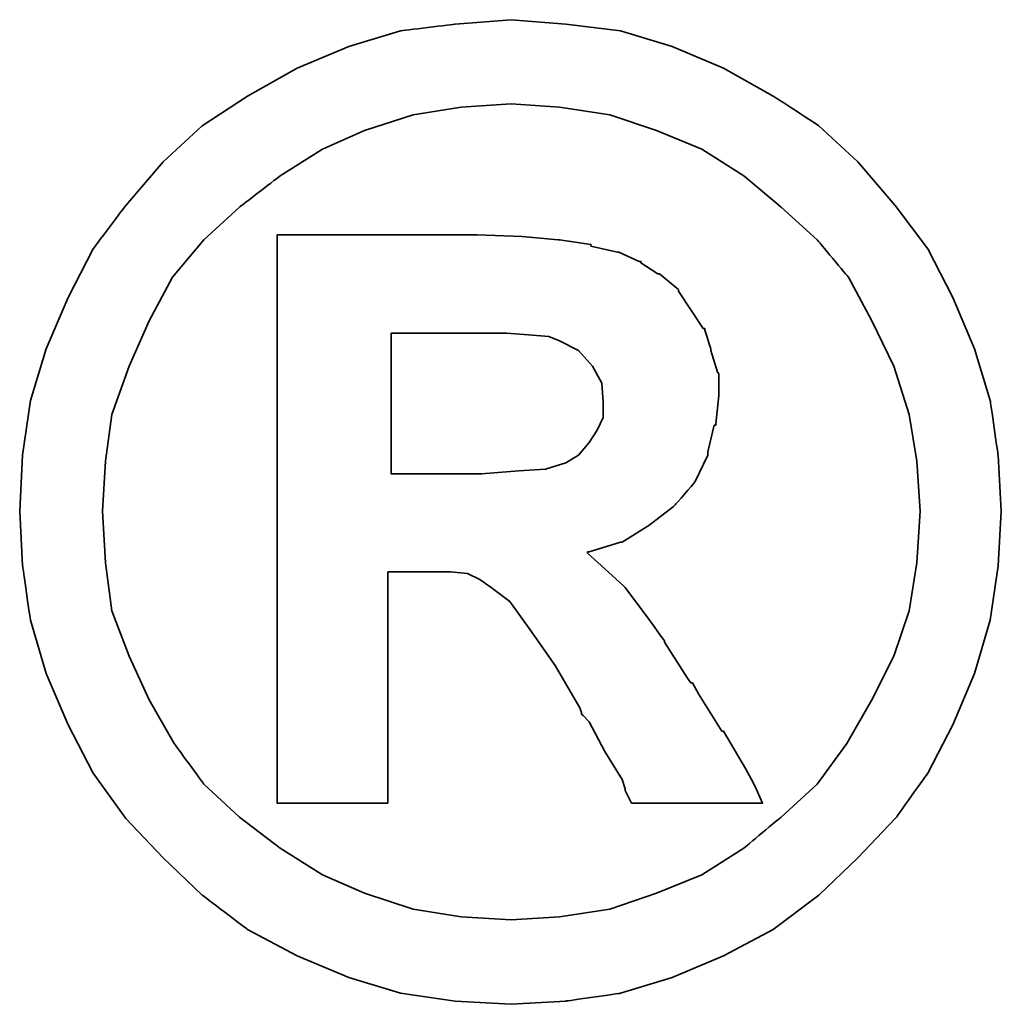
# Model space of a CAD drawing. Header units: millimetres. Extents: x 2891 to 6329, y -1599 to 860.
# Tile 356 of 620: x 5512.25 to 5513.93, y -1565.16 to -1563.47. Entities that reach past the tile are written whole.
import ezdxf

# ---------------------------------------------------------------- set-up
doc = ezdxf.new("R2010")
doc.units = ezdxf.units.MM
doc.layers.add('DIM', color=4, linetype='CONTINUOUS')
doc.layers.add('layer 1', color=7, linetype='CONTINUOUS')

# ---------------------------------------------------------------- blocks, each defined once
blk = doc.blocks.new('TBI MOTION logo(完整正式版)')
at = {"layer": 'layer 1', "color": 22, "lineweight": 35}
for points, knots in [([(81.20634, 4.98624), (81.20634, 4.98624), (81.18649, 5.32862), (81.18649, 5.32862), (81.18649, 5.32862), (81.18649, 5.32862), (81.13886, 5.66206), (81.13886, 5.66206), (81.13886, 5.66206), (81.13886, 5.66206), (81.04359, 5.97764), (81.04359, 5.97764), (81.04359, 5.97764), (81.04359, 5.97764), (80.91061, 6.29124), (80.91061, 6.29124), (80.91061, 6.29124), (80.91061, 6.29124), (80.75778, 6.58697), (80.75778, 6.58697), (80.75778, 6.58697), (80.75778, 6.58697), (80.5593, 6.85294), (80.5593, 6.85294), (80.5593, 6.85294), (80.5593, 6.85294), (80.33105, 7.1189), (80.33105, 7.1189), (80.33105, 7.1189), (80.33105, 7.1189), (80.09287, 7.33921), (80.09287, 7.33921), (80.09287, 7.33921), (80.09287, 7.33921), (79.815, 7.51982), (79.815, 7.51982), (79.815, 7.51982), (79.815, 7.51982), (79.51133, 7.69051), (79.51133, 7.69051), (79.51133, 7.69051), (79.51133, 7.69051), (79.19773, 7.8235), (79.19773, 7.8235), (79.19773, 7.8235), (79.19773, 7.8235), (78.88215, 7.91877), (78.88215, 7.91877), (78.88215, 7.91877), (78.88215, 7.91877), (78.54871, 7.95846), (78.54871, 7.95846), (78.54871, 7.95846), (78.54871, 7.95846), (78.21526, 7.98625), (78.21526, 7.98625), (78.21526, 7.98625), (78.21526, 7.98625), (77.87388, 7.95846), (77.87388, 7.95846), (77.87388, 7.95846), (77.87388, 7.95846), (77.54044, 7.91877), (77.54044, 7.91877), (77.54044, 7.91877), (77.54044, 7.91877), (77.22485, 7.8235), (77.22485, 7.8235), (77.22485, 7.8235), (77.22485, 7.8235), (76.91027, 7.69051), (76.91027, 7.69051), (76.91027, 7.69051), (76.91027, 7.69051), (76.6056, 7.51982), (76.6056, 7.51982), (76.6056, 7.51982), (76.6056, 7.51982), (76.32972, 7.33921), (76.32972, 7.33921), (76.32972, 7.33921), (76.32972, 7.33921), (76.09154, 7.1189), (76.09154, 7.1189), (76.09154, 7.1189), (76.09154, 7.1189), (75.86329, 6.85294), (75.86329, 6.85294), (75.86329, 6.85294), (75.86329, 6.85294), (75.66382, 6.58697), (75.66382, 6.58697), (75.66382, 6.58697), (75.66382, 6.58697), (75.51099, 6.29124), (75.51099, 6.29124), (75.51099, 6.29124), (75.51099, 6.29124), (75.37702, 5.97764), (75.37702, 5.97764), (75.37702, 5.97764), (75.37702, 5.97764), (75.28175, 5.66206), (75.28175, 5.66206), (75.28175, 5.66206), (75.28175, 5.66206), (75.23411, 5.32862), (75.23411, 5.32862), (75.23411, 5.32862), (75.23411, 5.32862), (75.21625, 4.98624), (75.21625, 4.98624), (75.21625, 4.98624), (75.21625, 4.98624), (75.23411, 4.6528), (75.23411, 4.6528), (75.23411, 4.6528), (75.23411, 4.6528), (75.28175, 4.32035), (75.28175, 4.32035), (75.28175, 4.32035), (75.28175, 4.32035), (75.37702, 3.99583), (75.37702, 3.99583), (75.37702, 3.99583), (75.37702, 3.99583), (75.51099, 3.68224), (75.51099, 3.68224), (75.51099, 3.68224), (75.51099, 3.68224), (75.66382, 3.38749), (75.66382, 3.38749), (75.66382, 3.38749), (75.66382, 3.38749), (75.86329, 3.10963), (75.86329, 3.10963), (75.86329, 3.10963), (75.86329, 3.10963), (76.09154, 2.87145), (76.09154, 2.87145), (76.09154, 2.87145), (76.09154, 2.87145), (76.32972, 2.6432), (76.32972, 2.6432), (76.32972, 2.6432), (76.32972, 2.6432), (76.6056, 2.43381), (76.6056, 2.43381), (76.6056, 2.43381), (76.6056, 2.43381), (76.91027, 2.27205), (76.91027, 2.27205), (76.91027, 2.27205), (76.91027, 2.27205), (77.22485, 2.13906), (77.22485, 2.13906), (77.22485, 2.13906), (77.22485, 2.13906), (77.54044, 2.0438), (77.54044, 2.0438), (77.54044, 2.0438), (77.54044, 2.0438), (77.87388, 1.99616), (77.87388, 1.99616), (77.87388, 1.99616), (77.87388, 1.99616), (78.21526, 1.97631), (78.21526, 1.97631), (78.21526, 1.97631), (78.21526, 1.97631), (78.54871, 1.99616), (78.54871, 1.99616), (78.54871, 1.99616), (78.54871, 1.99616), (78.88215, 2.0438), (78.88215, 2.0438), (78.88215, 2.0438), (78.88215, 2.0438), (79.19773, 2.13906), (79.19773, 2.13906), (79.19773, 2.13906), (79.19773, 2.13906), (79.51133, 2.27205), (79.51133, 2.27205), (79.51133, 2.27205), (79.51133, 2.27205), (79.815, 2.43381), (79.815, 2.43381), (79.815, 2.43381), (79.815, 2.43381), (80.09287, 2.6432), (80.09287, 2.6432), (80.09287, 2.6432), (80.09287, 2.6432), (80.33105, 2.87145), (80.33105, 2.87145), (80.33105, 2.87145), (80.33105, 2.87145), (80.5593, 3.10963), (80.5593, 3.10963), (80.5593, 3.10963), (80.5593, 3.10963), (80.75778, 3.38749), (80.75778, 3.38749), (80.75778, 3.38749), (80.75778, 3.38749), (80.91061, 3.68224), (80.91061, 3.68224), (80.91061, 3.68224), (80.91061, 3.68224), (81.04359, 3.99583), (81.04359, 3.99583), (81.04359, 3.99583), (81.04359, 3.99583), (81.13886, 4.32035), (81.13886, 4.32035), (81.13886, 4.32035), (81.13886, 4.32035), (81.18649, 4.6528), (81.18649, 4.6528), (81.18649, 4.6528), (81.18649, 4.6528), (81.20634, 4.98624), (81.20634, 4.98624)], [0, 0, 0, 0, 0.0178571, 0.0178571, 0.0178571, 0.0178572, 0.0357143, 0.0357143, 0.0357143, 0.0357143, 0.0535714, 0.0535714, 0.0535714, 0.0535714, 0.0714286, 0.0714286, 0.0714286, 0.0714286, 0.0892857, 0.0892857, 0.0892857, 0.0892857, 0.1071429, 0.1071429, 0.1071429, 0.1071429, 0.125, 0.125, 0.125, 0.125, 0.1428571, 0.1428571, 0.1428571, 0.1428572, 0.1607143, 0.1607143, 0.1607143, 0.1607143, 0.1785714, 0.1785714, 0.1785714, 0.1785714, 0.1964286, 0.1964286, 0.1964286, 0.1964286, 0.2142857, 0.2142857, 0.2142857, 0.2142857, 0.2321429, 0.2321429, 0.2321429, 0.2321429, 0.25, 0.25, 0.25, 0.25, 0.2678571, 0.2678571, 0.2678571, 0.2678572, 0.2857143, 0.2857143, 0.2857143, 0.2857143, 0.3035714, 0.3035714, 0.3035714, 0.3035714, 0.3214286, 0.3214286, 0.3214286, 0.3214286, 0.3392857, 0.3392857, 0.3392857, 0.3392857, 0.3571429, 0.3571429, 0.3571429, 0.3571429, 0.375, 0.375, 0.375, 0.375, 0.3928571, 0.3928571, 0.3928571, 0.3928572, 0.4107143, 0.4107143, 0.4107143, 0.4107143, 0.4285714, 0.4285714, 0.4285714, 0.4285714, 0.4464286, 0.4464286, 0.4464286, 0.4464286, 0.4642857, 0.4642857, 0.4642857, 0.4642857, 0.4821429, 0.4821429, 0.4821429, 0.4821429, 0.5, 0.5, 0.5, 0.5, 0.5178571, 0.5178571, 0.5178571, 0.5178572, 0.5357143, 0.5357143, 0.5357143, 0.5357143, 0.5535714, 0.5535714, 0.5535714, 0.5535714, 0.5714286, 0.5714286, 0.5714286, 0.5714286, 0.5892857, 0.5892857, 0.5892857, 0.5892857, 0.6071429, 0.6071429, 0.6071429, 0.6071429, 0.625, 0.625, 0.625, 0.625, 0.6428571, 0.6428571, 0.6428571, 0.6428572, 0.6607143, 0.6607143, 0.6607143, 0.6607143, 0.6785714, 0.6785714, 0.6785714, 0.6785714, 0.6964286, 0.6964286, 0.6964286, 0.6964286, 0.7142857, 0.7142857, 0.7142857, 0.7142857, 0.7321429, 0.7321429, 0.7321429, 0.7321429, 0.75, 0.75, 0.75, 0.75, 0.7678571, 0.7678571, 0.7678571, 0.7678572, 0.7857143, 0.7857143, 0.7857143, 0.7857143, 0.8035714, 0.8035714, 0.8035714, 0.8035714, 0.8214286, 0.8214286, 0.8214286, 0.8214286, 0.8392857, 0.8392857, 0.8392857, 0.8392857, 0.8571429, 0.8571429, 0.8571429, 0.8571429, 0.875, 0.875, 0.875, 0.875, 0.8928571, 0.8928571, 0.8928571, 0.8928572, 0.9107143, 0.9107143, 0.9107143, 0.9107143, 0.9285714, 0.9285714, 0.9285714, 0.9285714, 0.9464286, 0.9464286, 0.9464286, 0.9464286, 0.9642857, 0.9642857, 0.9642857, 0.9642857, 0.9821429, 0.9821429, 0.9821429, 0.9821429, 1, 1, 1, 1]), ([(80.71014, 4.98624), (80.71014, 4.98624), (80.69129, 5.29091), (80.69129, 5.29091), (80.69129, 5.29091), (80.69129, 5.29091), (80.64464, 5.57672), (80.64464, 5.57672), (80.64464, 5.57672), (80.64464, 5.57672), (80.54937, 5.87245), (80.54937, 5.87245), (80.54937, 5.87245), (80.54937, 5.87245), (80.41639, 6.14833), (80.41639, 6.14833), (80.41639, 6.14833), (80.41639, 6.14833), (80.27349, 6.41429), (80.27349, 6.41429), (80.27349, 6.41429), (80.27349, 6.41429), (80.08295, 6.64255), (80.08295, 6.64255), (80.08295, 6.64255), (80.08295, 6.64255), (79.86264, 6.84301), (79.86264, 6.84301), (79.86264, 6.84301), (79.86264, 6.84301), (79.63439, 7.03355), (79.63439, 7.03355), (79.63439, 7.03355), (79.63439, 7.03355), (79.37835, 7.1963), (79.37835, 7.1963), (79.37835, 7.1963), (79.37835, 7.1963), (79.10246, 7.30944), (79.10246, 7.30944), (79.10246, 7.30944), (79.10246, 7.30944), (78.81665, 7.40471), (78.81665, 7.40471), (78.81665, 7.40471), (78.81665, 7.40471), (78.511, 7.45234), (78.511, 7.45234), (78.511, 7.45234), (78.511, 7.45234), (78.21526, 7.47219), (78.21526, 7.47219), (78.21526, 7.47219), (78.21526, 7.47219), (77.9106, 7.45234), (77.9106, 7.45234), (77.9106, 7.45234), (77.9106, 7.45234), (77.61685, 7.40471), (77.61685, 7.40471), (77.61685, 7.40471), (77.61685, 7.40471), (77.32012, 7.30944), (77.32012, 7.30944), (77.32012, 7.30944), (77.32012, 7.30944), (77.06309, 7.1963), (77.06309, 7.1963), (77.06309, 7.1963), (77.06309, 7.1963), (76.80606, 7.03355), (76.80606, 7.03355), (76.80606, 7.03355), (76.80606, 7.03355), (76.55797, 6.84301), (76.55797, 6.84301), (76.55797, 6.84301), (76.55797, 6.84301), (76.34063, 6.64255), (76.34063, 6.64255), (76.34063, 6.64255), (76.34063, 6.64255), (76.1491, 6.41429), (76.1491, 6.41429), (76.1491, 6.41429), (76.1491, 6.41429), (76.0062, 6.14833), (76.0062, 6.14833), (76.0062, 6.14833), (76.0062, 6.14833), (75.88314, 5.87245), (75.88314, 5.87245), (75.88314, 5.87245), (75.88314, 5.87245), (75.77794, 5.57672), (75.77794, 5.57672), (75.77794, 5.57672), (75.77794, 5.57672), (75.73924, 5.29091), (75.73924, 5.29091), (75.73924, 5.29091), (75.73924, 5.29091), (75.72039, 4.98624), (75.72039, 4.98624), (75.72039, 4.98624), (75.72039, 4.98624), (75.73924, 4.67165), (75.73924, 4.67165), (75.73924, 4.67165), (75.73924, 4.67165), (75.77794, 4.37791), (75.77794, 4.37791), (75.77794, 4.37791), (75.77794, 4.37791), (75.88314, 4.10102), (75.88314, 4.10102), (75.88314, 4.10102), (75.88314, 4.10102), (76.0062, 3.83407), (76.0062, 3.83407), (76.0062, 3.83407), (76.0062, 3.83407), (76.15902, 3.56811), (76.15902, 3.56811), (76.15902, 3.56811), (76.15902, 3.56811), (76.34063, 3.32001), (76.34063, 3.32001), (76.34063, 3.32001), (76.34063, 3.32001), (76.55797, 3.11955), (76.55797, 3.11955), (76.55797, 3.11955), (76.55797, 3.11955), (76.80606, 2.92901), (76.80606, 2.92901), (76.80606, 2.92901), (76.80606, 2.92901), (77.06309, 2.76725), (77.06309, 2.76725), (77.06309, 2.76725), (77.06309, 2.76725), (77.32012, 2.65412), (77.32012, 2.65412), (77.32012, 2.65412), (77.32012, 2.65412), (77.61685, 2.55786), (77.61685, 2.55786), (77.61685, 2.55786), (77.61685, 2.55786), (77.9106, 2.51022), (77.9106, 2.51022), (77.9106, 2.51022), (77.9106, 2.51022), (78.21526, 2.49137), (78.21526, 2.49137), (78.21526, 2.49137), (78.21526, 2.49137), (78.511, 2.51022), (78.511, 2.51022), (78.511, 2.51022), (78.511, 2.51022), (78.81665, 2.55786), (78.81665, 2.55786), (78.81665, 2.55786), (78.81665, 2.55786), (79.10246, 2.65412), (79.10246, 2.65412), (79.10246, 2.65412), (79.10246, 2.65412), (79.37835, 2.76725), (79.37835, 2.76725), (79.37835, 2.76725), (79.37835, 2.76725), (79.63439, 2.92901), (79.63439, 2.92901), (79.63439, 2.92901), (79.63439, 2.92901), (79.86264, 3.11955), (79.86264, 3.11955), (79.86264, 3.11955), (79.86264, 3.11955), (80.08295, 3.32001), (80.08295, 3.32001), (80.08295, 3.32001), (80.08295, 3.32001), (80.26356, 3.56811), (80.26356, 3.56811), (80.26356, 3.56811), (80.26356, 3.56811), (80.41639, 3.83407), (80.41639, 3.83407), (80.41639, 3.83407), (80.41639, 3.83407), (80.54937, 4.10102), (80.54937, 4.10102), (80.54937, 4.10102), (80.54937, 4.10102), (80.64464, 4.37791), (80.64464, 4.37791), (80.64464, 4.37791), (80.64464, 4.37791), (80.69129, 4.67165), (80.69129, 4.67165), (80.69129, 4.67165), (80.69129, 4.67165), (80.71014, 4.98624), (80.71014, 4.98624)], [0, 0, 0, 0, 0.0192308, 0.0192308, 0.0192308, 0.0192308, 0.0384615, 0.0384615, 0.0384615, 0.0384615, 0.0576923, 0.0576923, 0.0576923, 0.0576923, 0.0769231, 0.0769231, 0.0769231, 0.0769231, 0.0961538, 0.0961538, 0.0961538, 0.0961539, 0.1153846, 0.1153846, 0.1153846, 0.1153846, 0.1346154, 0.1346154, 0.1346154, 0.1346154, 0.1538462, 0.1538462, 0.1538462, 0.1538462, 0.1730769, 0.1730769, 0.1730769, 0.1730769, 0.1923077, 0.1923077, 0.1923077, 0.1923077, 0.2115385, 0.2115385, 0.2115385, 0.2115385, 0.2307692, 0.2307692, 0.2307692, 0.2307692, 0.25, 0.25, 0.25, 0.25, 0.2692308, 0.2692308, 0.2692308, 0.2692308, 0.2884615, 0.2884615, 0.2884615, 0.2884615, 0.3076923, 0.3076923, 0.3076923, 0.3076923, 0.3269231, 0.3269231, 0.3269231, 0.3269231, 0.3461538, 0.3461538, 0.3461538, 0.3461539, 0.3653846, 0.3653846, 0.3653846, 0.3653846, 0.3846154, 0.3846154, 0.3846154, 0.3846154, 0.4038462, 0.4038462, 0.4038462, 0.4038462, 0.4230769, 0.4230769, 0.4230769, 0.4230769, 0.4423077, 0.4423077, 0.4423077, 0.4423077, 0.4615385, 0.4615385, 0.4615385, 0.4615385, 0.4807692, 0.4807692, 0.4807692, 0.4807692, 0.5, 0.5, 0.5, 0.5, 0.5192308, 0.5192308, 0.5192308, 0.5192308, 0.5384615, 0.5384615, 0.5384615, 0.5384615, 0.5576923, 0.5576923, 0.5576923, 0.5576923, 0.5769231, 0.5769231, 0.5769231, 0.5769231, 0.5961538, 0.5961538, 0.5961538, 0.5961539, 0.6153846, 0.6153846, 0.6153846, 0.6153846, 0.6346154, 0.6346154, 0.6346154, 0.6346154, 0.6538462, 0.6538462, 0.6538462, 0.6538462, 0.6730769, 0.6730769, 0.6730769, 0.6730769, 0.6923077, 0.6923077, 0.6923077, 0.6923077, 0.7115385, 0.7115385, 0.7115385, 0.7115385, 0.7307692, 0.7307692, 0.7307692, 0.7307692, 0.75, 0.75, 0.75, 0.75, 0.7692308, 0.7692308, 0.7692308, 0.7692308, 0.7884615, 0.7884615, 0.7884615, 0.7884615, 0.8076923, 0.8076923, 0.8076923, 0.8076923, 0.8269231, 0.8269231, 0.8269231, 0.8269231, 0.8461538, 0.8461538, 0.8461538, 0.8461539, 0.8653846, 0.8653846, 0.8653846, 0.8653846, 0.8846154, 0.8846154, 0.8846154, 0.8846154, 0.9038462, 0.9038462, 0.9038462, 0.9038462, 0.9230769, 0.9230769, 0.9230769, 0.9230769, 0.9423077, 0.9423077, 0.9423077, 0.9423077, 0.9615385, 0.9615385, 0.9615385, 0.9615385, 0.9807692, 0.9807692, 0.9807692, 0.9807692, 1, 1, 1, 1]), ([(76.78721, 3.2823), (76.78721, 3.2823), (76.78721, 3.32001), (76.78721, 3.32001), (76.78721, 3.32001), (76.78721, 3.32001), (76.78721, 3.42422), (76.78721, 3.42422), (76.78721, 3.42422), (76.78721, 3.42422), (76.78721, 3.59689), (76.78721, 3.59689), (76.78721, 3.59689), (76.78721, 3.59689), (76.78721, 3.80529), (76.78721, 3.80529), (76.78721, 3.80529), (76.78721, 3.80529), (76.78721, 4.0524), (76.78721, 4.0524), (76.78721, 4.0524), (76.78721, 4.0524), (76.78721, 4.32035), (76.78721, 4.32035), (76.78721, 4.32035), (76.78721, 4.32035), (76.78721, 4.92868), (76.78721, 4.92868), (76.78721, 4.92868), (76.78721, 4.92868), (76.78721, 5.53801), (76.78721, 5.53801), (76.78721, 5.53801), (76.78721, 5.53801), (76.78721, 5.82482), (76.78721, 5.82482), (76.78721, 5.82482), (76.78721, 5.82482), (76.78721, 6.07291), (76.78721, 6.07291), (76.78721, 6.07291), (76.78721, 6.07291), (76.78721, 6.30017), (76.78721, 6.30017), (76.78721, 6.30017), (76.78721, 6.30017), (76.78721, 6.45399), (76.78721, 6.45399), (76.78721, 6.45399), (76.78721, 6.45399), (76.78721, 6.5572), (76.78721, 6.5572), (76.78721, 6.5572), (76.78721, 6.5572), (76.78721, 6.59689), (76.78721, 6.59689), (76.78721, 6.59689), (76.78721, 6.59689), (76.78721, 6.67232), (76.78721, 6.67232), (76.78721, 6.67232), (76.78721, 6.67232), (76.8537, 6.67232), (76.8537, 6.67232), (76.8537, 6.67232), (76.8537, 6.67232), (76.87355, 6.67232), (76.87355, 6.67232), (76.87355, 6.67232), (76.87355, 6.67232), (76.91027, 6.67232), (76.91027, 6.67232), (76.91027, 6.67232), (76.91027, 6.67232), (77.04424, 6.67232), (77.04424, 6.67232), (77.04424, 6.67232), (77.04424, 6.67232), (77.22485, 6.67232), (77.22485, 6.67232), (77.22485, 6.67232), (77.22485, 6.67232), (77.43524, 6.67232), (77.43524, 6.67232), (77.43524, 6.67232), (77.43524, 6.67232), (77.65357, 6.67232), (77.65357, 6.67232), (77.65357, 6.67232), (77.65357, 6.67232), (77.82625, 6.67232), (77.82625, 6.67232), (77.82625, 6.67232), (77.82625, 6.67232), (77.94037, 6.67232), (77.94037, 6.67232), (77.94037, 6.67232), (77.94037, 6.67232), (77.97709, 6.67232), (77.97709, 6.67232), (77.97709, 6.67232), (77.97709, 6.67232), (77.99694, 6.67232), (77.99694, 6.67232), (77.99694, 6.67232), (77.99694, 6.67232), (78.00686, 6.67232), (78.00686, 6.67232), (78.00686, 6.67232), (78.00686, 6.67232), (78.28275, 6.6624), (78.28275, 6.6624), (78.28275, 6.6624), (78.28275, 6.6624), (78.50107, 6.64255), (78.50107, 6.64255), (78.50107, 6.64255), (78.50107, 6.64255), (78.511, 6.64255), (78.511, 6.64255), (78.511, 6.64255), (78.511, 6.64255), (78.70154, 6.61476), (78.70154, 6.61476), (78.70154, 6.61476), (78.70154, 6.61476), (78.70154, 6.60483), (78.70154, 6.60483), (78.70154, 6.60483), (78.70154, 6.60483), (78.86429, 6.56713), (78.86429, 6.56713), (78.86429, 6.56713), (78.86429, 6.56713), (78.87223, 6.56713), (78.87223, 6.56713), (78.87223, 6.56713), (78.87223, 6.56713), (78.99727, 6.51056), (78.99727, 6.51056), (78.99727, 6.51056), (78.99727, 6.51056), (79.00719, 6.51056), (79.00719, 6.51056), (79.00719, 6.51056), (79.00719, 6.51056), (79.00719, 6.50162), (79.00719, 6.50162), (79.00719, 6.50162), (79.00719, 6.50162), (79.1104, 6.43415), (79.1104, 6.43415), (79.1104, 6.43415), (79.1104, 6.43415), (79.12132, 6.43415), (79.12132, 6.43415), (79.12132, 6.43415), (79.12132, 6.43415), (79.22552, 6.34781), (79.22552, 6.34781), (79.22552, 6.34781), (79.22552, 6.34781), (79.23544, 6.33888), (79.23544, 6.33888), (79.23544, 6.33888), (79.23544, 6.33888), (79.23544, 6.32895), (79.23544, 6.32895), (79.23544, 6.32895), (79.23544, 6.32895), (79.31087, 6.21483), (79.31087, 6.21483), (79.31087, 6.21483), (79.31087, 6.21483), (79.38629, 6.1007), (79.38629, 6.1007), (79.38629, 6.1007), (79.38629, 6.1007), (79.3972, 6.1007), (79.3972, 6.1007), (79.3972, 6.1007), (79.3972, 6.1007), (79.3972, 6.09078), (79.3972, 6.09078), (79.3972, 6.09078), (79.3972, 6.09078), (79.43392, 5.97764), (79.43392, 5.97764), (79.43392, 5.97764), (79.43392, 5.97764), (79.43392, 5.96772), (79.43392, 5.96772), (79.43392, 5.96772), (79.43392, 5.96772), (79.47362, 5.83474), (79.47362, 5.83474), (79.47362, 5.83474), (79.47362, 5.83474), (79.48156, 5.82482), (79.48156, 5.82482), (79.48156, 5.82482), (79.48156, 5.82482), (79.48156, 5.69977), (79.48156, 5.69977), (79.48156, 5.69977), (79.48156, 5.69977), (79.48156, 5.69183), (79.48156, 5.69183), (79.48156, 5.69183), (79.48156, 5.69183), (79.4637, 5.51915), (79.4637, 5.51915), (79.4637, 5.51915), (79.4637, 5.51915), (79.4637, 5.51122), (79.4637, 5.51122), (79.4637, 5.51122), (79.4637, 5.51122), (79.45377, 5.51122), (79.45377, 5.51122), (79.45377, 5.51122), (79.45377, 5.51122), (79.41507, 5.34847), (79.41507, 5.34847), (79.41507, 5.34847), (79.41507, 5.34847), (79.41507, 5.33854), (79.41507, 5.33854), (79.41507, 5.33854), (79.41507, 5.33854), (79.41507, 5.32862), (79.41507, 5.32862), (79.41507, 5.32862), (79.41507, 5.32862), (79.33865, 5.16785), (79.33865, 5.16785), (79.33865, 5.16785), (79.33865, 5.16785), (79.33071, 5.15693), (79.33071, 5.15693), (79.33071, 5.15693), (79.33071, 5.15693), (79.2156, 5.02495), (79.2156, 5.02495), (79.2156, 5.02495), (79.2156, 5.02495), (79.20567, 5.01502), (79.20567, 5.01502), (79.20567, 5.01502), (79.20567, 5.01502), (79.05483, 4.89991), (79.05483, 4.89991), (79.05483, 4.89991), (79.05483, 4.89991), (79.04491, 4.89197), (79.04491, 4.89197), (79.04491, 4.89197), (79.04491, 4.89197), (78.89208, 4.7967), (78.89208, 4.7967), (78.89208, 4.7967), (78.89208, 4.7967), (78.88215, 4.7967), (78.88215, 4.7967), (78.88215, 4.7967), (78.88215, 4.7967), (78.69161, 4.73913), (78.69161, 4.73913), (78.69161, 4.73913), (78.69161, 4.73913), (78.68169, 4.73913), (78.68169, 4.73913), (78.68169, 4.73913), (78.68169, 4.73913), (78.68169, 4.72921), (78.68169, 4.72921), (78.68169, 4.72921), (78.68169, 4.72921), (78.78688, 4.63394), (78.78688, 4.63394), (78.78688, 4.63394), (78.78688, 4.63394), (78.902, 4.52875), (78.902, 4.52875), (78.902, 4.52875), (78.902, 4.52875), (78.91093, 4.52081), (78.91093, 4.52081), (78.91093, 4.52081), (78.91093, 4.52081), (79.02506, 4.36798), (79.02506, 4.36798), (79.02506, 4.36798), (79.02506, 4.36798), (79.1501, 4.1953), (79.1501, 4.1953), (79.1501, 4.1953), (79.1501, 4.1953), (79.1501, 4.18736), (79.1501, 4.18736), (79.1501, 4.18736), (79.1501, 4.18736), (79.29201, 3.96705), (79.29201, 3.96705), (79.29201, 3.96705), (79.29201, 3.96705), (79.31087, 3.93828), (79.31087, 3.93828), (79.31087, 3.93828), (79.31087, 3.93828), (79.32079, 3.93828), (79.32079, 3.93828), (79.32079, 3.93828), (79.32079, 3.93828), (79.3585, 3.87178), (79.3585, 3.87178), (79.3585, 3.87178), (79.3585, 3.87178), (79.50141, 3.64353), (79.50141, 3.64353), (79.50141, 3.64353), (79.50141, 3.64353), (79.51133, 3.64353), (79.51133, 3.64353), (79.51133, 3.64353), (79.51133, 3.64353), (79.64431, 3.41528), (79.64431, 3.41528), (79.64431, 3.41528), (79.64431, 3.41528), (79.68202, 3.3478), (79.68202, 3.3478), (79.68202, 3.3478), (79.68202, 3.3478), (79.70187, 3.31009), (79.70187, 3.31009), (79.70187, 3.31009), (79.70187, 3.31009), (79.7495, 3.2049), (79.7495, 3.2049), (79.7495, 3.2049), (79.7495, 3.2049), (79.64431, 3.2049), (79.64431, 3.2049), (79.64431, 3.2049), (79.64431, 3.2049), (79.62546, 3.2049), (79.62546, 3.2049), (79.62546, 3.2049), (79.62546, 3.2049), (79.53912, 3.2049), (79.53912, 3.2049), (79.53912, 3.2049), (79.53912, 3.2049), (79.31087, 3.2049), (79.31087, 3.2049), (79.31087, 3.2049), (79.31087, 3.2049), (79.08262, 3.2049), (79.08262, 3.2049), (79.08262, 3.2049), (79.08262, 3.2049), (79.00719, 3.2049), (79.00719, 3.2049), (79.00719, 3.2049), (79.00719, 3.2049), (78.98735, 3.2049), (78.98735, 3.2049), (78.98735, 3.2049), (78.98735, 3.2049), (78.94964, 3.2049), (78.94964, 3.2049), (78.94964, 3.2049), (78.94964, 3.2049), (78.92979, 3.24459), (78.92979, 3.24459), (78.92979, 3.24459), (78.92979, 3.24459), (78.91093, 3.2823), (78.91093, 3.2823), (78.91093, 3.2823), (78.91093, 3.2823), (78.91093, 3.29223), (78.91093, 3.29223), (78.91093, 3.29223), (78.91093, 3.29223), (78.89208, 3.3478), (78.89208, 3.3478), (78.89208, 3.3478), (78.89208, 3.3478), (78.78688, 3.52048), (78.78688, 3.52048), (78.78688, 3.52048), (78.78688, 3.52048), (78.69161, 3.7001), (78.69161, 3.7001), (78.69161, 3.7001), (78.69161, 3.7001), (78.6539, 3.7388), (78.6539, 3.7388), (78.6539, 3.7388), (78.6539, 3.7388), (78.64398, 3.74873), (78.64398, 3.74873), (78.64398, 3.74873), (78.64398, 3.74873), (78.64398, 3.75766), (78.64398, 3.75766), (78.64398, 3.75766), (78.64398, 3.75766), (78.63405, 3.78644), (78.63405, 3.78644), (78.63405, 3.78644), (78.63405, 3.78644), (78.48321, 4.04347), (78.48321, 4.04347), (78.48321, 4.04347), (78.48321, 4.04347), (78.33038, 4.2618), (78.33038, 4.2618), (78.33038, 4.2618), (78.33038, 4.2618), (78.20732, 4.43447), (78.20732, 4.43447), (78.20732, 4.43447), (78.20732, 4.43447), (78.09221, 4.52081), (78.09221, 4.52081), (78.09221, 4.52081), (78.09221, 4.52081), (78.02472, 4.56845), (78.02472, 4.56845), (78.02472, 4.56845), (78.02472, 4.56845), (77.9493, 4.60616), (77.9493, 4.60616), (77.9493, 4.60616), (77.9493, 4.60616), (77.8451, 4.61608), (77.8451, 4.61608), (77.8451, 4.61608), (77.8451, 4.61608), (77.71113, 4.61608), (77.71113, 4.61608), (77.71113, 4.61608), (77.71113, 4.61608), (77.69128, 4.61608), (77.69128, 4.61608), (77.69128, 4.61608), (77.69128, 4.61608), (77.67342, 4.61608), (77.67342, 4.61608), (77.67342, 4.61608), (77.67342, 4.61608), (77.5583, 4.61608), (77.5583, 4.61608), (77.5583, 4.61608), (77.5583, 4.61608), (77.46303, 4.61608), (77.46303, 4.61608), (77.46303, 4.61608), (77.46303, 4.61608), (77.46303, 4.54761), (77.46303, 4.54761), (77.46303, 4.54761), (77.46303, 4.54761), (77.46303, 4.47318), (77.46303, 4.47318), (77.46303, 4.47318), (77.46303, 4.47318), (77.46303, 4.24294), (77.46303, 4.24294), (77.46303, 4.24294), (77.46303, 4.24294), (77.46303, 3.99583), (77.46303, 3.99583), (77.46303, 3.99583), (77.46303, 3.99583), (77.46303, 3.72888), (77.46303, 3.72888), (77.46303, 3.72888), (77.46303, 3.72888), (77.46303, 3.51055), (77.46303, 3.51055), (77.46303, 3.51055), (77.46303, 3.51055), (77.46303, 3.42422), (77.46303, 3.42422), (77.46303, 3.42422), (77.46303, 3.42422), (77.46303, 3.35773), (77.46303, 3.35773), (77.46303, 3.35773), (77.46303, 3.35773), (77.46303, 3.30017), (77.46303, 3.30017), (77.46303, 3.30017), (77.46303, 3.30017), (77.46303, 3.2823), (77.46303, 3.2823), (77.46303, 3.2823), (77.46303, 3.2823), (77.46303, 3.2049), (77.46303, 3.2049), (77.46303, 3.2049), (77.46303, 3.2049), (77.39753, 3.2049), (77.39753, 3.2049), (77.39753, 3.2049), (77.39753, 3.2049), (77.37768, 3.2049), (77.37768, 3.2049), (77.37768, 3.2049), (77.37768, 3.2049), (77.32012, 3.2049), (77.32012, 3.2049), (77.32012, 3.2049), (77.32012, 3.2049), (77.12165, 3.2049), (77.12165, 3.2049), (77.12165, 3.2049), (77.12165, 3.2049), (76.94897, 3.2049), (76.94897, 3.2049), (76.94897, 3.2049), (76.94897, 3.2049), (76.8924, 3.2049), (76.8924, 3.2049), (76.8924, 3.2049), (76.8924, 3.2049), (76.8537, 3.2049), (76.8537, 3.2049), (76.8537, 3.2049), (76.8537, 3.2049), (76.78721, 3.2049), (76.78721, 3.2049), (76.78721, 3.2049), (76.78721, 3.2049), (76.78721, 3.2823), (76.78721, 3.2823)], [0, 0, 0, 0, 0.0074074, 0.0074074, 0.0074074, 0.0074074, 0.0148148, 0.0148148, 0.0148148, 0.0148148, 0.0222222, 0.0222222, 0.0222222, 0.0222222, 0.0296296, 0.0296296, 0.0296296, 0.0296296, 0.037037, 0.037037, 0.037037, 0.037037, 0.0444444, 0.0444444, 0.0444444, 0.0444445, 0.0518519, 0.0518519, 0.0518519, 0.0518519, 0.0592593, 0.0592593, 0.0592593, 0.0592593, 0.0666667, 0.0666667, 0.0666667, 0.0666667, 0.0740741, 0.0740741, 0.0740741, 0.0740741, 0.0814815, 0.0814815, 0.0814815, 0.0814815, 0.0888889, 0.0888889, 0.0888889, 0.0888889, 0.0962963, 0.0962963, 0.0962963, 0.0962963, 0.1037037, 0.1037037, 0.1037037, 0.1037037, 0.1111111, 0.1111111, 0.1111111, 0.1111111, 0.1185185, 0.1185185, 0.1185185, 0.1185185, 0.1259259, 0.1259259, 0.1259259, 0.1259259, 0.1333333, 0.1333333, 0.1333333, 0.1333333, 0.1407407, 0.1407407, 0.1407407, 0.1407408, 0.1481481, 0.1481481, 0.1481481, 0.1481482, 0.1555556, 0.1555556, 0.1555556, 0.1555556, 0.162963, 0.162963, 0.162963, 0.162963, 0.1703704, 0.1703704, 0.1703704, 0.1703704, 0.1777778, 0.1777778, 0.1777778, 0.1777778, 0.1851852, 0.1851852, 0.1851852, 0.1851852, 0.1925926, 0.1925926, 0.1925926, 0.1925926, 0.2, 0.2, 0.2, 0.2, 0.2074074, 0.2074074, 0.2074074, 0.2074074, 0.2148148, 0.2148148, 0.2148148, 0.2148148, 0.2222222, 0.2222222, 0.2222222, 0.2222222, 0.2296296, 0.2296296, 0.2296296, 0.2296296, 0.237037, 0.237037, 0.237037, 0.237037, 0.2444444, 0.2444444, 0.2444444, 0.2444445, 0.2518519, 0.2518519, 0.2518519, 0.2518519, 0.2592593, 0.2592593, 0.2592593, 0.2592593, 0.2666667, 0.2666667, 0.2666667, 0.2666667, 0.2740741, 0.2740741, 0.2740741, 0.2740741, 0.2814815, 0.2814815, 0.2814815, 0.2814815, 0.2888889, 0.2888889, 0.2888889, 0.2888889, 0.2962963, 0.2962963, 0.2962963, 0.2962963, 0.3037037, 0.3037037, 0.3037037, 0.3037037, 0.3111111, 0.3111111, 0.3111111, 0.3111111, 0.3185185, 0.3185185, 0.3185185, 0.3185185, 0.3259259, 0.3259259, 0.3259259, 0.3259259, 0.3333333, 0.3333333, 0.3333333, 0.3333333, 0.3407407, 0.3407407, 0.3407407, 0.3407408, 0.3481481, 0.3481481, 0.3481481, 0.3481482, 0.3555556, 0.3555556, 0.3555556, 0.3555556, 0.362963, 0.362963, 0.362963, 0.362963, 0.3703704, 0.3703704, 0.3703704, 0.3703704, 0.3777778, 0.3777778, 0.3777778, 0.3777778, 0.3851852, 0.3851852, 0.3851852, 0.3851852, 0.3925926, 0.3925926, 0.3925926, 0.3925926, 0.4, 0.4, 0.4, 0.4, 0.4074074, 0.4074074, 0.4074074, 0.4074074, 0.4148148, 0.4148148, 0.4148148, 0.4148148, 0.4222222, 0.4222222, 0.4222222, 0.4222222, 0.4296296, 0.4296296, 0.4296296, 0.4296296, 0.437037, 0.437037, 0.437037, 0.437037, 0.4444444, 0.4444444, 0.4444444, 0.4444445, 0.4518519, 0.4518519, 0.4518519, 0.4518519, 0.4592593, 0.4592593, 0.4592593, 0.4592593, 0.4666667, 0.4666667, 0.4666667, 0.4666667, 0.4740741, 0.4740741, 0.4740741, 0.4740741, 0.4814815, 0.4814815, 0.4814815, 0.4814815, 0.4888889, 0.4888889, 0.4888889, 0.4888889, 0.4962963, 0.4962963, 0.4962963, 0.4962963, 0.5037037, 0.5037037, 0.5037037, 0.5037037, 0.5111111, 0.5111111, 0.5111111, 0.5111111, 0.5185185, 0.5185185, 0.5185185, 0.5185185, 0.5259259, 0.5259259, 0.5259259, 0.5259259, 0.5333333, 0.5333333, 0.5333333, 0.5333333, 0.5407407, 0.5407407, 0.5407407, 0.5407408, 0.5481481, 0.5481481, 0.5481481, 0.5481482, 0.5555556, 0.5555556, 0.5555556, 0.5555556, 0.562963, 0.562963, 0.562963, 0.562963, 0.5703704, 0.5703704, 0.5703704, 0.5703704, 0.5777778, 0.5777778, 0.5777778, 0.5777778, 0.5851852, 0.5851852, 0.5851852, 0.5851852, 0.5925926, 0.5925926, 0.5925926, 0.5925926, 0.6, 0.6, 0.6, 0.6, 0.6074074, 0.6074074, 0.6074074, 0.6074074, 0.6148148, 0.6148148, 0.6148148, 0.6148148, 0.6222222, 0.6222222, 0.6222222, 0.6222222, 0.6296296, 0.6296296, 0.6296296, 0.6296296, 0.637037, 0.637037, 0.637037, 0.637037, 0.6444444, 0.6444444, 0.6444444, 0.6444445, 0.6518519, 0.6518519, 0.6518519, 0.6518519, 0.6592593, 0.6592593, 0.6592593, 0.6592593, 0.6666667, 0.6666667, 0.6666667, 0.6666667, 0.6740741, 0.6740741, 0.6740741, 0.6740741, 0.6814815, 0.6814815, 0.6814815, 0.6814815, 0.6888889, 0.6888889, 0.6888889, 0.6888889, 0.6962963, 0.6962963, 0.6962963, 0.6962963, 0.7037037, 0.7037037, 0.7037037, 0.7037037, 0.7111111, 0.7111111, 0.7111111, 0.7111111, 0.7185185, 0.7185185, 0.7185185, 0.7185185, 0.7259259, 0.7259259, 0.7259259, 0.7259259, 0.7333333, 0.7333333, 0.7333333, 0.7333333, 0.7407407, 0.7407407, 0.7407407, 0.7407408, 0.7481481, 0.7481481, 0.7481481, 0.7481482, 0.7555556, 0.7555556, 0.7555556, 0.7555556, 0.762963, 0.762963, 0.762963, 0.762963, 0.7703704, 0.7703704, 0.7703704, 0.7703704, 0.7777778, 0.7777778, 0.7777778, 0.7777778, 0.7851852, 0.7851852, 0.7851852, 0.7851852, 0.7925926, 0.7925926, 0.7925926, 0.7925926, 0.8, 0.8, 0.8, 0.8, 0.8074074, 0.8074074, 0.8074074, 0.8074074, 0.8148148, 0.8148148, 0.8148148, 0.8148148, 0.8222222, 0.8222222, 0.8222222, 0.8222222, 0.8296296, 0.8296296, 0.8296296, 0.8296296, 0.837037, 0.837037, 0.837037, 0.837037, 0.8444444, 0.8444444, 0.8444444, 0.8444445, 0.8518519, 0.8518519, 0.8518519, 0.8518519, 0.8592593, 0.8592593, 0.8592593, 0.8592593, 0.8666667, 0.8666667, 0.8666667, 0.8666667, 0.8740741, 0.8740741, 0.8740741, 0.8740741, 0.8814815, 0.8814815, 0.8814815, 0.8814815, 0.8888889, 0.8888889, 0.8888889, 0.8888889, 0.8962963, 0.8962963, 0.8962963, 0.8962963, 0.9037037, 0.9037037, 0.9037037, 0.9037037, 0.9111111, 0.9111111, 0.9111111, 0.9111111, 0.9185185, 0.9185185, 0.9185185, 0.9185185, 0.9259259, 0.9259259, 0.9259259, 0.9259259, 0.9333333, 0.9333333, 0.9333333, 0.9333333, 0.9407407, 0.9407407, 0.9407407, 0.9407408, 0.9481481, 0.9481481, 0.9481481, 0.9481482, 0.9555556, 0.9555556, 0.9555556, 0.9555556, 0.962963, 0.962963, 0.962963, 0.962963, 0.9703704, 0.9703704, 0.9703704, 0.9703704, 0.9777778, 0.9777778, 0.9777778, 0.9777778, 0.9851852, 0.9851852, 0.9851852, 0.9851852, 0.9925926, 0.9925926, 0.9925926, 0.9925926, 1, 1, 1, 1]), ([(77.48288, 6.07291), (77.48288, 6.07291), (77.48288, 5.99551), (77.48288, 5.99551), (77.48288, 5.99551), (77.48288, 5.99551), (77.48288, 5.82482), (77.48288, 5.82482), (77.48288, 5.82482), (77.48288, 5.82482), (77.48288, 5.63328), (77.48288, 5.63328), (77.48288, 5.63328), (77.48288, 5.63328), (77.48288, 5.46358), (77.48288, 5.46358), (77.48288, 5.46358), (77.48288, 5.46358), (77.48288, 5.29091), (77.48288, 5.29091), (77.48288, 5.29091), (77.48288, 5.29091), (77.48288, 5.21449), (77.48288, 5.21449), (77.48288, 5.21449), (77.48288, 5.21449), (77.50074, 5.21449), (77.50074, 5.21449), (77.50074, 5.21449), (77.50074, 5.21449), (77.71113, 5.21449), (77.71113, 5.21449), (77.71113, 5.21449), (77.71113, 5.21449), (77.94037, 5.21449), (77.94037, 5.21449), (77.94037, 5.21449), (77.94037, 5.21449), (78.01579, 5.21449), (78.01579, 5.21449), (78.01579, 5.21449), (78.01579, 5.21449), (78.03465, 5.21449), (78.03465, 5.21449), (78.03465, 5.21449), (78.03465, 5.21449), (78.2629, 5.23335), (78.2629, 5.23335), (78.2629, 5.23335), (78.2629, 5.23335), (78.42565, 5.24327), (78.42565, 5.24327), (78.42565, 5.24327), (78.42565, 5.24327), (78.54871, 5.28098), (78.54871, 5.28098), (78.54871, 5.28098), (78.54871, 5.28098), (78.62611, 5.32862), (78.62611, 5.32862), (78.62611, 5.32862), (78.62611, 5.32862), (78.69161, 5.40503), (78.69161, 5.40503), (78.69161, 5.40503), (78.69161, 5.40503), (78.73925, 5.48145), (78.73925, 5.48145), (78.73925, 5.48145), (78.73925, 5.48145), (78.77696, 5.55885), (78.77696, 5.55885), (78.77696, 5.55885), (78.77696, 5.55885), (78.77696, 5.65214), (78.77696, 5.65214), (78.77696, 5.65214), (78.77696, 5.65214), (78.76902, 5.76726), (78.76902, 5.76726), (78.76902, 5.76726), (78.76902, 5.76726), (78.71146, 5.87245), (78.71146, 5.87245), (78.71146, 5.87245), (78.71146, 5.87245), (78.62611, 5.96772), (78.62611, 5.96772), (78.62611, 5.96772), (78.62611, 5.96772), (78.511, 6.02528), (78.511, 6.02528), (78.511, 6.02528), (78.511, 6.02528), (78.44451, 6.05306), (78.44451, 6.05306), (78.44451, 6.05306), (78.44451, 6.05306), (78.32046, 6.06299), (78.32046, 6.06299), (78.32046, 6.06299), (78.32046, 6.06299), (78.18748, 6.07291), (78.18748, 6.07291), (78.18748, 6.07291), (78.18748, 6.07291), (77.99694, 6.07291), (77.99694, 6.07291), (77.99694, 6.07291), (77.99694, 6.07291), (77.97709, 6.07291), (77.97709, 6.07291), (77.97709, 6.07291), (77.97709, 6.07291), (77.90167, 6.07291), (77.90167, 6.07291), (77.90167, 6.07291), (77.90167, 6.07291), (77.69128, 6.07291), (77.69128, 6.07291), (77.69128, 6.07291), (77.69128, 6.07291), (77.50074, 6.07291), (77.50074, 6.07291), (77.50074, 6.07291), (77.50074, 6.07291), (77.48288, 6.07291), (77.48288, 6.07291)], [0, 0, 0, 0, 0.03125, 0.03125, 0.03125, 0.03125, 0.0625, 0.0625, 0.0625, 0.0625, 0.09375, 0.09375, 0.09375, 0.09375, 0.125, 0.125, 0.125, 0.125, 0.15625, 0.15625, 0.15625, 0.15625, 0.1875, 0.1875, 0.1875, 0.1875, 0.21875, 0.21875, 0.21875, 0.21875, 0.25, 0.25, 0.25, 0.25, 0.28125, 0.28125, 0.28125, 0.28125, 0.3125, 0.3125, 0.3125, 0.3125, 0.34375, 0.34375, 0.34375, 0.34375, 0.375, 0.375, 0.375, 0.375, 0.40625, 0.40625, 0.40625, 0.40625, 0.4375, 0.4375, 0.4375, 0.4375, 0.46875, 0.46875, 0.46875, 0.46875, 0.5, 0.5, 0.5, 0.5, 0.53125, 0.53125, 0.53125, 0.53125, 0.5625, 0.5625, 0.5625, 0.5625, 0.59375, 0.59375, 0.59375, 0.59375, 0.625, 0.625, 0.625, 0.625, 0.65625, 0.65625, 0.65625, 0.65625, 0.6875, 0.6875, 0.6875, 0.6875, 0.71875, 0.71875, 0.71875, 0.71875, 0.75, 0.75, 0.75, 0.75, 0.78125, 0.78125, 0.78125, 0.78125, 0.8125, 0.8125, 0.8125, 0.8125, 0.84375, 0.84375, 0.84375, 0.84375, 0.875, 0.875, 0.875, 0.875, 0.90625, 0.90625, 0.90625, 0.90625, 0.9375, 0.9375, 0.9375, 0.9375, 0.96875, 0.96875, 0.96875, 0.96875, 1, 1, 1, 1])]:
    blk.add_open_spline(points, degree=3, knots=knots, dxfattribs=at)

msp = doc.modelspace()

# ---------------------------------------------------------------- block references
at = {"layer": 'DIM', "color": 7, "xscale": 0.2802190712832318, "yscale": 0.2802190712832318, "zscale": 0.2802190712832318}
msp.add_blockref('TBI MOTION logo(完整正式版)', (5491.1738, -1565.7126), dxfattribs=at)

doc.saveas('drawing.dxf')
